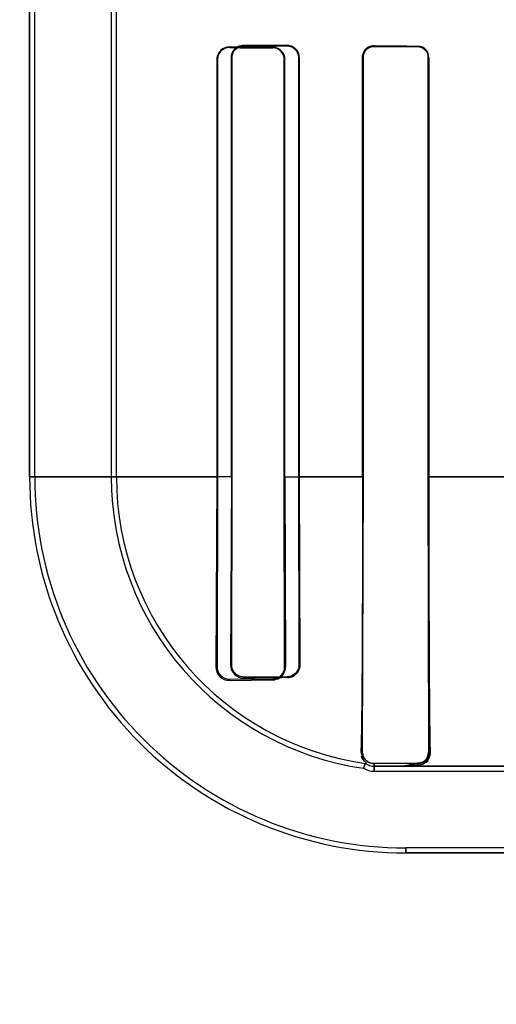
# Model space of a CAD drawing. Header units: millimetres. Extents: x 0 to 297, y 0 to 210.
# Tile 312 of 438: x 240.2528 to 240.3516, y 156.8246 to 157.0288. Entities that reach past the tile are written whole.
import ezdxf

# ---------------------------------------------------------------- set-up
doc = ezdxf.new("R2010")
doc.units = ezdxf.units.MM
doc.header["$LTSCALE"] = 16.335
doc.layers.get('0').update_dxf_attribs({"linetype": 'CONTINUOUS'})
for name, color, linetype in [('AXES_REF', 7, 'CONTINUOUS'), ('INTFCLR_1', 7, 'CONTINUOUS'), ('INTFCLR_72935', 7, 'CONTINUOUS')]:
    doc.layers.add(name, color=color, linetype=linetype)

msp = doc.modelspace()

# ---------------------------------------------------------------- linework, layer by layer
at = {"color": 7, "linetype": 'Continuous'}
for radius in [5.8174969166, 5.817, 5.7797484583]:
    msp.add_circle((241.4979109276, 154.8339782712), radius, dxfattribs=at)
msp.add_arc((241.4979109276, 154.8339782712), 5.76, 278.2771290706, 261.7228709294, dxfattribs=at)
at = {"layer": 'AXES_REF', "color": 9, "linetype": 'Continuous'}
msp.add_circle((241.4979109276, 154.8339782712), 3.5571461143, dxfattribs=at)
at = {"layer": 'AXES_REF', "color": 7, "linetype": 'Continuous'}
msp.add_arc((241.4979109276, 154.8339782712), 5.892, 113.0826660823, 66.91733391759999, dxfattribs=at)
at = {"layer": 'AXES_REF', "color": 9, "linetype": 'Continuous'}
msp.add_arc((241.4979109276, 154.8339782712), 5.3067073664, 94.4118118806, 85.5881881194, dxfattribs=at)
at = {"layer": 'INTFCLR_1', "color": 6, "linetype": 'Continuous'}
for p, q in [((240.2548119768, 156.9339697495), (240.2548119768, 158.5359697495)), ((240.2558699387, 156.9339697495), (240.2558699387, 158.5359798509)), ((240.2717540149, 157.0345241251), (240.2717540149, 156.9339697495)), ((240.2728119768, 156.9339697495), (240.2728119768, 157.0345241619)), ((240.2936349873, 157.0205515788), (240.2936349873, 156.9339697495)), ((240.2937870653, 157.0205515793), (240.2937870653, 156.9339697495)), ((240.3076171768, 156.9339697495), (240.3076171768, 157.0205515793)), ((240.3077416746, 156.9339697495), (240.3077416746, 157.0205515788)), ((240.3238410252, 157.0209697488), (240.3238410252, 156.9339697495)), ((240.3239498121, 157.0209697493), (240.3239498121, 156.9339697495)), ((240.3374793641, 156.9339697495), (240.3374793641, 157.0209697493)), ((240.3375777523, 156.9339697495), (240.3375777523, 157.0209697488)), ((240.2936349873, 156.9339697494), (240.2934487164, 156.8945515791)), ((240.2937870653, 156.9339697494), (240.2937018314, 156.8945515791)), ((240.3076886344, 156.8945515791), (240.3076171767, 156.9339697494)), ((240.3077416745, 156.9339697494), (240.3078658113, 156.8945515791)), ((240.3239498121, 156.9339697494), (240.3237965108, 156.8769697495)), ((240.3376170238, 156.8769697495), (240.337479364, 156.9339697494)), ((240.2962431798, 156.8920166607), (240.3052431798, 156.892079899)), ((240.2962431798, 156.891759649), (240.3052431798, 156.8918781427)), ((240.3240738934, 156.8735402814), (240.3244655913, 156.8745531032)), ((240.3262431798, 156.8745186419), (240.3352431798, 156.8745677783)), ((240.3328119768, 156.8739697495), (240.3262431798, 156.8739697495)), ((240.3262431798, 156.8729117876), (240.4762975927, 156.8729117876)), ((240.8386743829, 156.8570277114), (240.3328119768, 156.8570277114))]:
    msp.add_line(p, q, dxfattribs=at)
at = {"layer": 'INTFCLR_1', "color": 7, "linetype": 'Continuous'}
for p, q in [((240.2962431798, 157.0229919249), (240.2955080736, 157.0228834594)), ((240.3372303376, 156.8756519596), (240.3376170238, 156.8769697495)), ((240.3362525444, 156.8744212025), (240.3358512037, 156.8742747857)), ((240.3366166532, 156.8746224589), (240.3362525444, 156.8744212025)), ((240.3358512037, 156.8742747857), (240.3352431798, 156.8741855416))]:
    msp.add_line(p, q, dxfattribs=at)
at = {"layer": 'INTFCLR_1', "color": 9, "linetype": 'Continuous'}
for p, q in [((240.2962431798, 157.0229919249), (240.2962431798, 157.0231368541)), ((240.3052431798, 157.0230673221), (240.3052431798, 157.0229386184)), ((240.3262431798, 157.0232528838), (240.3262431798, 157.023359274)), ((240.3352431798, 157.0233150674), (240.3352431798, 157.0232148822)), ((240.2936349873, 157.0205515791), (240.2937870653, 157.0205515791)), ((240.3076171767, 157.0205515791), (240.3077416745, 157.0205515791)), ((240.3238410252, 157.0209697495), (240.3239498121, 157.0209697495)), ((240.337479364, 157.0209697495), (240.3375777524, 157.0209697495)), ((240.2548119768, 156.9339684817), (240.2937882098, 156.9339684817)), ((240.307617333, 156.9339684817), (240.3239499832, 156.9339684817)), ((240.3374800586, 156.9339684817), (240.3540679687, 156.9339684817)), ((240.2937018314, 156.8945515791), (240.2934487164, 156.8945515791)), ((240.3078658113, 156.8945515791), (240.3076886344, 156.8945515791)), ((240.2962431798, 156.891759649), (240.2962431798, 156.8920166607)), ((240.3052431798, 156.892079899), (240.3052431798, 156.8918781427)), ((240.3234906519, 156.8769697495), (240.3237965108, 156.8769697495)), ((240.3378551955, 156.8769697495), (240.3376170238, 156.8769697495)), ((240.3262431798, 156.8729117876), (240.3262431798, 156.8745186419)), ((240.3352431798, 156.8745677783), (240.3352431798, 156.8741855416)), ((240.4762975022, 156.8739697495), (240.3328119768, 156.8739697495)), ((240.3328119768, 156.8570277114), (240.3328119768, 156.8559697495)), ((240.8386738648, 156.8559697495), (240.3328124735, 156.8559697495))]:
    msp.add_line(p, q, dxfattribs=at)
at = {"layer": 'INTFCLR_1', "color": 7, "linetype": 'Continuous'}
for points in [[(240.3254980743, 157.023244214), (240.3255720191, 157.0232667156), (240.3256480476, 157.0232871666), (240.3257261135, 157.0233054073), (240.325805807, 157.0233212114), (240.3258874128, 157.0233345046), (240.3259719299, 157.0233452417), (240.3260596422, 157.0233531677), (240.3261500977, 157.0233579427), (240.3262431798, 157.023359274)], [(240.3262431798, 157.0232528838), (240.3261614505, 157.0232517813), (240.3260790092, 157.0232476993), (240.3259959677, 157.0232405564), (240.32591179, 157.0232301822), (240.3258272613, 157.0232165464), (240.3257444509, 157.0232000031), (240.3256640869, 157.0231808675), (240.3255855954, 157.0231591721), (240.3255090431, 157.0231350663)]]:
    msp.add_lwpolyline(points, dxfattribs=at)
at = {"layer": 'INTFCLR_1', "color": 6, "linetype": 'Continuous'}
for centre, radius, start, end in [((240.3328119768, 156.9339697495), 0.078, 179.9999999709, 269.9999999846), ((240.3328119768, 156.9339697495), 0.0769420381, 179.9999997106, 269.9999998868), ((240.3328119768, 156.9339697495), 0.06105796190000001, 179.9999996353, 261.772076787), ((240.3328119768, 156.9339697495), 0.06, 180.0000000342, 262.0038577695), ((240.2961945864, 156.8945053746), 0.002746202, 179.035980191, 271.0139069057), ((240.3262431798, 156.8769697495), 0.003, 233.6632837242, 269.9999999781), ((240.3262431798, 156.8769697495), 0.0040579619, 237.6848816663, 270.0000036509)]:
    msp.add_arc(centre, radius, start, end, dxfattribs=at)
for centre, major_axis, start_param, end_param in [((240.5857431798, 157.0235515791), (0.312931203, 0), -2.752156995, -2.682292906), ((240.5857431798, 157.0235515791), (0.330931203, 0), -2.6358278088, -2.5822577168), ((240.5857431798, 157.0239697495), (0.312931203, 0), -2.5485709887, -2.4989177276), ((240.5857431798, 157.0239697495), (0.330931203, 0), -2.4721230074, -2.4294368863)]:
    msp.add_ellipse(centre, major_axis=major_axis, ratio=0.0034906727, start_param=start_param, end_param=end_param, dxfattribs=at)
for points, knots in [([(240.2962431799, 157.0231368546), (240.2957369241, 157.0231411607), (240.2943831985, 157.0227678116), (240.2936349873, 157.0213652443), (240.2936349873, 157.0205515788)], [0, 0, 0, 0, 0.3835585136, 1, 1, 1, 1]), ([(240.3077416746, 157.0205515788), (240.3077416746, 157.0210438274), (240.3073695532, 157.0223458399), (240.3060237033, 157.0230618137), (240.3052431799, 157.0230673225)], [0, 0, 0, 0, 0.3867472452, 1, 1, 1, 1]), ([(240.3076171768, 157.0205515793), (240.3076171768, 157.0210203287), (240.307262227, 157.0222571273), (240.3059832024, 157.0229344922), (240.3052431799, 157.0229386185)], [0, 0, 0, 0, 0.3877860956, 1, 1, 1, 1]), ([(240.3375777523, 157.0209697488), (240.3375777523, 157.0214563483), (240.3372020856, 157.0226778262), (240.3359465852, 157.0233117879), (240.3352431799, 157.0233150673)], [0, 0, 0, 0, 0.4089028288, 1, 1, 1, 1]), ([(240.3374793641, 157.0209697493), (240.3374793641, 157.0214530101), (240.3371012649, 157.0226264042), (240.3359004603, 157.0232122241), (240.3352431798, 157.0232148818)], [0, 0, 0, 0, 0.4237097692, 1, 1, 1, 1]), ([(240.3238410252, 156.9339697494), (240.3238410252, 156.9334403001), (240.3238409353, 156.9323810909), (240.3238405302, 156.9307914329), (240.3238398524, 156.9291997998), (240.3238388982, 156.9276051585), (240.3238376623, 156.9260066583), (240.3238361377, 156.9244033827), (240.3238343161, 156.9227946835), (240.3238321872, 156.9211797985), (240.3238297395, 156.9195583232), (240.3238269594, 156.9179296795), (240.323823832, 156.9162938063), (240.3238203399, 156.9146504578), (240.3238164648, 156.9130000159), (240.3238121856, 156.9113426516), (240.3238074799, 156.909679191), (240.3238023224, 156.9080103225), (240.3237966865, 156.9063373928), (240.3237905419, 156.9046617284), (240.3237838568, 156.9029852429), (240.3237765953, 156.9013099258), (240.3237687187, 156.8996382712), (240.3237601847, 156.8979731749), (240.3237509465, 156.8963178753), (240.323740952, 156.8946759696), (240.3237301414, 156.8930512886), (240.3237184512, 156.8914486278), (240.3237058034, 156.8898724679), (240.3236921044, 156.8883273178), (240.323677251, 156.8868195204), (240.3236611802, 156.8853598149), (240.3236387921, 156.8835578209), (240.3236090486, 156.8815404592), (240.3235631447, 156.8792180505), (240.3235224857, 156.877741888), (240.3234906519, 156.8769697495)], [0, 0, 0, 0, 0.0278645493, 0.055745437, 0.0836625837, 0.1116310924, 0.1396703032, 0.1677905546, 0.1960104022, 0.2243350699, 0.2527808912, 0.2813476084, 0.3100495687, 0.3388759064, 0.3678360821, 0.3969114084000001, 0.4261021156, 0.4553831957, 0.484743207, 0.5141477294, 0.5435728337, 0.5729761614, 0.6023193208, 0.6315518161, 0.660610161, 0.6894379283, 0.7179657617, 0.7461178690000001, 0.7737870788, 0.800920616, 0.8274412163, 0.8531452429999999, 0.8777485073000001, 0.9222862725, 0.9593283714, 1, 1, 1, 1]), ([(240.3375777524, 156.9339697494), (240.3375777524, 156.9334022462), (240.3375778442, 156.9322671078), (240.337578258, 156.9305639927), (240.3375789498, 156.9288599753), (240.3375799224, 156.9271545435), (240.33758118, 156.9254474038), (240.3375827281, 156.9237381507), (240.337584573, 156.9220266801), (240.3375867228, 156.9203126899), (240.3375891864, 156.918596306), (240.3375919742, 156.9168774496), (240.3375950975, 156.9151565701), (240.3375985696, 156.9134338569), (240.3376024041, 156.9117101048), (240.3376066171, 156.9099858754), (240.337611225, 156.908262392), (240.3376162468, 156.9065406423), (240.3376217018, 156.904822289), (240.3376276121, 156.9031088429), (240.3376340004, 156.9014024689), (240.3376408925, 156.8997052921), (240.337648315, 156.8980199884), (240.337656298, 156.8963493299), (240.3376648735, 156.8946965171), (240.3376740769, 156.89306505), (240.3376839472, 156.8914587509), (240.3376945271, 156.8898818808), (240.3377058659, 156.8883388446), (240.3377180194, 156.8868345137), (240.3377310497, 156.8853740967), (240.3377450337, 156.8839637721), (240.3377645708, 156.8821996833), (240.3377953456, 156.879874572), (240.3378286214, 156.8780014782), (240.3378551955, 156.8769697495)], [0, 0, 0, 0, 0.0298678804, 0.0597427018, 0.0896355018, 0.1195508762, 0.1495001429, 0.179482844, 0.2095094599, 0.2395754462, 0.269690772, 0.2998433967, 0.330039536, 0.3602613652, 0.3905105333, 0.4207613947, 0.4510083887, 0.4812183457, 0.5113780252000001, 0.5414463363, 0.5713981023, 0.6011856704, 0.6307700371, 0.6600970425, 0.6891139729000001, 0.7177592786, 0.7459630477, 0.7736556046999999, 0.8007523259, 0.8271757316, 0.8528316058, 0.8776175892, 0.9014052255, 0.9456817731, 1, 1, 1, 1]), ([(240.2937018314, 156.8945515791), (240.2936995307, 156.8940934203), (240.2940332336, 156.8927793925), (240.2954138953, 156.8920103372), (240.2962431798, 156.8920166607)], [0, 0, 0, 0, 0.3558633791, 1, 1, 1, 1]), ([(240.3052431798, 156.892079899), (240.3058250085, 156.8920836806), (240.3071199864, 156.8925638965), (240.307691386, 156.8938798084), (240.3076886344, 156.8945515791)], [0, 0, 0, 0, 0.4641296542, 1, 1, 1, 1]), ([(240.3052431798, 156.8918781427), (240.3057312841, 156.8918833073), (240.3070961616, 156.8922605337), (240.3078729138, 156.8936973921), (240.3078658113, 156.8945515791)], [0, 0, 0, 0, 0.3636400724, 1, 1, 1, 1]), ([(240.3237965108, 156.8769697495), (240.3237930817, 156.8764974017), (240.3241424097, 156.8752215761), (240.3254706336, 156.874514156), (240.3262431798, 156.8745186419)], [0, 0, 0, 0, 0.3794303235, 1, 1, 1, 1]), ([(240.3328119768, 156.8739697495), (240.332363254, 156.8739697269), (240.3305382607, 156.8739482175), (240.3336883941, 156.8742127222), (240.3345369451, 156.8741732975), (240.3352431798, 156.8741855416)], [0, 0, 0, 0, 0.2623407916, 0.58704572, 1, 1, 1, 1])]:
    msp.add_open_spline(points, degree=3, knots=knots, dxfattribs=at)
at = {"layer": 'INTFCLR_1', "color": 7, "linetype": 'Continuous'}
for points, knots in [([(240.2962431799, 157.0229919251), (240.2957508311, 157.0229880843), (240.2944732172, 157.0226303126), (240.2937841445, 157.0213045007), (240.2937870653, 157.0205515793)], [0, 0, 0, 0, 0.3953805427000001, 1, 1, 1, 1]), ([(240.3262431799, 157.0233592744), (240.3257172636, 157.0233533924), (240.3244578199, 157.0229578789), (240.3238384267, 157.0216649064), (240.3238410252, 157.0209697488)], [0, 0, 0, 0, 0.4307134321, 1, 1, 1, 1]), ([(240.3238410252, 157.0209697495), (240.3238410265, 157.0214622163), (240.3241630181, 157.0224746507), (240.3250278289, 157.0230927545), (240.3254980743, 157.023244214)], [0, 0, 0, 0, 0.4992051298, 1, 1, 1, 1]), ([(240.3262431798, 157.0232528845), (240.3256934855, 157.0232452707), (240.3244816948, 157.0228163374), (240.3239467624, 157.0215877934), (240.3239498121, 157.0209697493)], [0, 0, 0, 0, 0.4707549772, 1, 1, 1, 1]), ([(240.3352429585, 156.8745678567), (240.3357934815, 156.8745684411), (240.3370477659, 156.8750206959), (240.3376271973, 156.8763018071), (240.3376176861, 156.876968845)], [0, 0, 0, 0, 0.4521273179, 1, 1, 1, 1]), ([(240.3352431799, 156.8741855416), (240.3357033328, 156.87419774), (240.3370895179, 156.8745942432), (240.3378149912, 156.8760676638), (240.3378551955, 156.8769697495)], [0, 0, 0, 0, 0.3376483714, 1, 1, 1, 1])]:
    msp.add_open_spline(points, degree=3, knots=knots, dxfattribs=at)
for points in [[(240.3255090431, 157.0231350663), (240.3250170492, 157.0229705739), (240.3242895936, 157.0226868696), (240.324289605, 157.0221681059)], [(240.3378551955, 156.8769697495), (240.3378683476, 156.8764623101), (240.3377375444, 156.8759718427), (240.3374627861, 156.8754983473)], [(240.3352431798, 156.8745677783), (240.335726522, 156.8745703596), (240.336358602, 156.8746105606), (240.3366223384, 156.8750156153)]]:
    msp.add_open_spline(points, degree=3, dxfattribs=at)
at = {"layer": 'INTFCLR_1', "color": 6, "linetype": 'Continuous'}
msp.add_open_spline([(240.3234906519, 156.8769697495), (240.3234712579, 156.8764993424), (240.324246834, 156.8755219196), (240.3237806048, 156.8755874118)], degree=3, dxfattribs=at)
at = {"layer": 'INTFCLR_72935', "color": 6, "linetype": 'Continuous'}
for p, q in [((240.2548119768, 158.5359697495), (240.2548119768, 156.9339697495)), ((240.2558699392, 156.9339697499), (240.2558699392, 158.5359899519)), ((240.2717540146, 157.037355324), (240.2717540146, 156.9339697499)), ((240.2728119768, 156.9339697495), (240.2728119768, 157.0362811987)), ((240.2966614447, 156.9339697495), (240.2966614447, 157.0209697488)), ((240.2968063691, 156.9339697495), (240.2968063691, 157.0209697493)), ((240.3106013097, 157.0209697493), (240.3106013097, 156.9339697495)), ((240.3107220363, 157.0209697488), (240.3107220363, 156.9339697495)), ((240.3238410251, 156.9339697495), (240.3238410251, 157.0209697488)), ((240.3239498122, 156.9339697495), (240.3239498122, 157.0209697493)), ((240.337479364, 157.0209697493), (240.337479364, 156.9339697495)), ((240.3375777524, 157.0209697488), (240.3375777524, 156.9339697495)), ((240.2966614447, 156.9339697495), (240.2965010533, 156.8949697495)), ((240.2967265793, 156.8949697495), (240.2968063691, 156.9339697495)), ((240.3106013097, 156.9339697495), (240.3106691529, 156.8949697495)), ((240.3107220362, 156.9339697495), (240.3108369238, 156.8949697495)), ((240.3237965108, 156.8769697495), (240.3239498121, 156.9339697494)), ((240.337479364, 156.9339697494), (240.3376170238, 156.8769697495)), ((240.3082431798, 156.8925189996), (240.2992431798, 156.8924591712)), ((240.3240738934, 156.8735402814), (240.3244655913, 156.8745531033)), ((240.3352431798, 156.8745677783), (240.3262431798, 156.8745186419)), ((240.3262431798, 156.8739697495), (240.3328119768, 156.8739697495)), ((240.3262431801, 156.8729117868), (240.4791287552, 156.8729117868)), ((240.8386743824, 156.8570277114), (240.3328119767, 156.8570277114))]:
    msp.add_line(p, q, dxfattribs=at)
at = {"layer": 'INTFCLR_72935', "color": 9, "linetype": 'Continuous'}
for p, q in [((240.2992431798, 157.0235303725), (240.2992431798, 157.0233915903)), ((240.3082431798, 157.0233403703), (240.3082431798, 157.0234648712)), ((240.3262431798, 157.023359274), (240.3262431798, 157.0232528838)), ((240.3352431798, 157.0232148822), (240.3352431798, 157.0233150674)), ((240.2968063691, 157.0209697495), (240.2966614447, 157.0209697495)), ((240.3107220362, 157.0209697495), (240.3106013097, 157.0209697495)), ((240.3239498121, 157.0209697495), (240.3238410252, 157.0209697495)), ((240.3375777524, 157.0209697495), (240.337479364, 157.0209697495)), ((240.2968073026, 156.9339684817), (240.2548119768, 156.9339684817)), ((240.3239501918, 156.9339684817), (240.3106011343, 156.9339684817)), ((240.3540676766, 156.9339684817), (240.3374799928, 156.9339684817)), ((240.2965010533, 156.8949697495), (240.2967265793, 156.8949697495)), ((240.3106691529, 156.8949697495), (240.3108369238, 156.8949697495)), ((240.2992431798, 156.8924591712), (240.2992431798, 156.8922298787)), ((240.3082431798, 156.8923306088), (240.3082431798, 156.8925189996)), ((240.3237965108, 156.8769697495), (240.3234906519, 156.8769697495)), ((240.3376170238, 156.8769697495), (240.3378551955, 156.8769697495)), ((240.3262431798, 156.8745186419), (240.3262431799, 156.8729117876)), ((240.3352431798, 156.8741855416), (240.3352431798, 156.8745677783)), ((240.3328119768, 156.8739697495), (240.4762975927, 156.8739697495)), ((240.3328119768, 156.8559697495), (240.3328119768, 156.8570277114)), ((240.3328124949, 156.8559697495), (240.8386738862, 156.8559697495))]:
    msp.add_line(p, q, dxfattribs=at)
at = {"layer": 'INTFCLR_72935', "color": 7, "linetype": 'Continuous'}
for p, q in [((240.2985092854, 157.0232823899), (240.2992431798, 157.0233915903)), ((240.3376170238, 156.8769697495), (240.3372279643, 156.875648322)), ((240.33585102, 156.874274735), (240.3362525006, 156.8744211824)), ((240.3362525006, 156.8744211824), (240.3366166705, 156.8746224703)), ((240.3352431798, 156.8741855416), (240.33585102, 156.874274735))]:
    msp.add_line(p, q, dxfattribs=at)
for points in [[(240.3262431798, 157.023359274), (240.3261504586, 157.0233579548), (240.3260602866, 157.0233532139), (240.3259727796, 157.0233453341), (240.3258883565, 157.0233346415), (240.3258067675, 157.0233213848), (240.3257271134, 157.0233056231), (240.3256491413, 157.0232874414), (240.3255732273, 157.0232670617), (240.3254994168, 157.023244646)], [(240.3255121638, 157.0231361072), (240.3255871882, 157.0231596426), (240.3256639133, 157.0231808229), (240.3257422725, 157.0231995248), (240.3258221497, 157.0232156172), (240.3259035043, 157.023228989), (240.3259863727, 157.0232395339), (240.3260707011, 157.023247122), (240.3261563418, 157.0232516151), (240.3262431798, 157.0232528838)]]:
    msp.add_lwpolyline(points, dxfattribs=at)
at = {"layer": 'INTFCLR_72935', "color": 6, "linetype": 'Continuous'}
for centre, radius, start, end in [((240.3328119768, 156.9339697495), 0.078, 180.0000000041, 270.0000000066), ((240.3328119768, 156.9339697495), 0.0769420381, 179.9999997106, 269.9999998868), ((240.3328119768, 156.9339697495), 0.06105796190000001, 179.9999996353, 261.772076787), ((240.3328119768, 156.9339697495), 0.06, 179.9999999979, 262.003857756), ((240.2992061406, 156.8949348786), 0.0027052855, 179.2614501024, 270.784495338), ((240.3299228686, 154.5499431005), 2.3424878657, 90.53027912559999, 90.7504273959), ((240.3262431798, 156.8769697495), 0.003, 233.6632837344, 269.9999999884), ((240.3262431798, 156.8769697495), 0.0040579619, 237.6848816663, 270.0000036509)]:
    msp.add_arc(centre, radius, start, end, dxfattribs=at)
for major_axis, ratio, start_param, end_param in [((0.312931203, 0), 0.0034906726, -2.7276365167, -2.66111961), ((0.330931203, 0), 0.0034906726, -2.6174210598, -2.5653995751), ((0.312931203, 0), 0.0034906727, -2.5485709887, -2.4989177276), ((0.330931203, 0), 0.0034906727, -2.4721230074, -2.4294368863)]:
    msp.add_ellipse((240.5857431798, 157.0239697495), major_axis=major_axis, ratio=ratio, start_param=start_param, end_param=end_param, dxfattribs=at)
for points, knots in [([(240.2966614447, 157.0209697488), (240.2966614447, 157.021429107), (240.2970009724, 157.0227566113), (240.2983993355, 157.0235370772), (240.2992431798, 157.0235303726)], [0, 0, 0, 0, 0.3524768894, 1, 1, 1, 1]), ([(240.3107220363, 157.0209697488), (240.3107220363, 157.0214632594), (240.3103475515, 157.0227560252), (240.3090126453, 157.0234597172), (240.3082431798, 157.0234648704)], [0, 0, 0, 0, 0.3907467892, 1, 1, 1, 1]), ([(240.3082431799, 157.0233403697), (240.3086990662, 157.0233379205), (240.3099234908, 157.0229886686), (240.3106013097, 157.0217137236), (240.3106013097, 157.0209697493)], [0, 0, 0, 0, 0.3799528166, 1, 1, 1, 1]), ([(240.3375777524, 157.0209697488), (240.3375777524, 157.021480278), (240.3371765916, 157.0227066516), (240.3359239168, 157.0233118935), (240.3352431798, 157.0233150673)], [0, 0, 0, 0, 0.4285574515, 1, 1, 1, 1]), ([(240.3352431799, 157.0232148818), (240.3357118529, 157.0232129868), (240.336880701, 157.0228456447), (240.337479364, 157.0216408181), (240.337479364, 157.0209697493)], [0, 0, 0, 0, 0.4112117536, 1, 1, 1, 1]), ([(240.3238410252, 156.9339697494), (240.3238410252, 156.9334403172), (240.3238409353, 156.9323811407), (240.3238405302, 156.9307915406), (240.3238398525, 156.9291999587), (240.3238388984, 156.9276053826), (240.3238376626, 156.9260069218), (240.3238361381, 156.9244037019), (240.3238343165, 156.9227950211), (240.3238321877, 156.9211801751), (240.3238297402, 156.9195587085), (240.3238269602, 156.9179301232), (240.3238238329, 156.916294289), (240.3238203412, 156.9146510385), (240.3238164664, 156.913000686), (240.3238121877, 156.911343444), (240.3238074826, 156.9096800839), (240.3238023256, 156.908011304), (240.3237966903, 156.9063384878), (240.3237905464, 156.9046629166), (240.3237838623, 156.9029865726), (240.3237766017, 156.9013113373), (240.3237687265, 156.8996398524), (240.3237601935, 156.8979748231), (240.3237509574, 156.8963197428), (240.3237409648, 156.8946779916), (240.3237301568, 156.8930535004), (240.323718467, 156.8914506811), (240.3237058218, 156.8898746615), (240.3236921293, 156.8883300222), (240.3236772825, 156.8868225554), (240.3236612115, 156.8853624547), (240.3236388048, 156.883558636), (240.3236090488, 156.8815403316), (240.323563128, 156.8792174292), (240.3235224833, 156.8777418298), (240.3234906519, 156.8769697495)], [0, 0, 0, 0, 0.0278636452, 0.05574372, 0.0836595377, 0.1116274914, 0.13966516, 0.1677854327, 0.1960038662, 0.2243289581, 0.2527737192, 0.2813406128, 0.3100403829, 0.3388666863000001, 0.3678239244, 0.3968975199, 0.4260864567, 0.4553657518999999, 0.4847246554, 0.5141260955, 0.5435504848, 0.5729501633, 0.6022933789, 0.631520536, 0.6605806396, 0.6894004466, 0.7179263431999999, 0.7460783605, 0.7737579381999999, 0.8008738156, 0.8273748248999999, 0.8530986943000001, 0.8777225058, 0.9223159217, 0.9593314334, 1, 1, 1, 1]), ([(240.3375777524, 156.9339697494), (240.3375777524, 156.9334022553), (240.3375778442, 156.9322671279), (240.337578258, 156.9305640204), (240.3375789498, 156.9288600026), (240.3375799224, 156.9271545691), (240.33758118, 156.9254474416), (240.337582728, 156.9237381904), (240.337584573, 156.9220267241), (240.3375867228, 156.9203127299), (240.3375891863, 156.9185963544), (240.3375919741, 156.9168774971), (240.3375950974, 156.9151566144), (240.3375985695, 156.9134338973), (240.337602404, 156.9117101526), (240.337606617, 156.9099859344), (240.3376112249, 156.9082624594), (240.3376162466, 156.9065407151), (240.3376217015, 156.9048223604), (240.3376276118, 156.9031089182), (240.3376340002, 156.9014025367), (240.3376408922, 156.8997053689), (240.3376483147, 156.8980200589), (240.3376562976, 156.8963494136), (240.3376648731, 156.8946965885), (240.3376740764, 156.8930651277), (240.3376839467, 156.8914588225), (240.3376945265, 156.8898819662), (240.3377058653, 156.8883389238), (240.3377180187, 156.8868345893), (240.3377310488, 156.8853741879), (240.3377450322, 156.8839639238), (240.3377645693, 156.8821998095), (240.3377953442, 156.8798746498), (240.3378286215, 156.878001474), (240.3378551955, 156.8769697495)], [0, 0, 0, 0, 0.0298673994, 0.059742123, 0.08963510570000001, 0.1195504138, 0.1494996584, 0.1794818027, 0.2095088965, 0.2395747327, 0.2696899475, 0.2998423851, 0.330038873, 0.3602607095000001, 0.3905097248, 0.4207603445, 0.4510071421, 0.4812170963, 0.5113766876, 0.5414451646, 0.5713966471, 0.6011847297, 0.6307683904, 0.6600959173, 0.6891123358, 0.7177582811, 0.7459615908, 0.773654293, 0.8007506, 0.8271746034, 0.8528304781, 0.8776150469, 0.9014009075, 0.9456819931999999, 1, 1, 1, 1]), ([(240.2992431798, 156.8924591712), (240.2987879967, 156.8924559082), (240.297485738, 156.8927850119), (240.2967227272, 156.8941498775), (240.2967265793, 156.8949697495)], [0, 0, 0, 0, 0.356994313, 1, 1, 1, 1]), ([(240.3106691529, 156.8949697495), (240.3106711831, 156.8944498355), (240.3102706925, 156.8931722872), (240.3089643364, 156.8925234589), (240.3082431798, 156.8925189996)], [0, 0, 0, 0, 0.4189209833, 1, 1, 1, 1]), ([(240.3262431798, 156.8745186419), (240.3257906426, 156.8745160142), (240.3245199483, 156.8748478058), (240.3237907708, 156.8761790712), (240.3237965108, 156.8769697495)], [0, 0, 0, 0, 0.3640032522, 1, 1, 1, 1]), ([(240.3352431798, 156.8741855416), (240.3345364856, 156.8741732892), (240.3342829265, 156.8746591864), (240.3326931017, 156.8739697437), (240.3328119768, 156.8739697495)], [0, 0, 0, 0, 0.8560268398, 1, 1, 1, 1])]:
    msp.add_open_spline(points, degree=3, knots=knots, dxfattribs=at)
at = {"layer": 'INTFCLR_72935', "color": 7, "linetype": 'Continuous'}
for points, knots in [([(240.2968063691, 157.0209697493), (240.2968067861, 157.0215164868), (240.2972430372, 157.0227995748), (240.2985510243, 157.0233852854), (240.2992431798, 157.0233915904)], [0, 0, 0, 0, 0.4413011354, 1, 1, 1, 1]), ([(240.3254994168, 157.023244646), (240.3250326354, 157.0230946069), (240.3241666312, 157.0224798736), (240.323841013, 157.0214663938), (240.3238410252, 157.0209697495)], [0, 0, 0, 0, 0.4967872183, 1, 1, 1, 1]), ([(240.3238410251, 157.0209697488), (240.3238410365, 157.0214503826), (240.3242092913, 157.0227033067), (240.3255053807, 157.023350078), (240.3262431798, 157.0233592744)], [0, 0, 0, 0, 0.3944502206, 1, 1, 1, 1]), ([(240.3239498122, 157.0209697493), (240.3239496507, 157.0214774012), (240.3243529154, 157.0226857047), (240.3255844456, 157.0232418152), (240.3262431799, 157.0232528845)], [0, 0, 0, 0, 0.4352001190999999, 1, 1, 1, 1]), ([(240.3108369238, 156.8949697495), (240.3108406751, 156.8944435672), (240.3104496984, 156.8930769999), (240.3090467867, 156.8923413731), (240.3082431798, 156.8923306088)], [0, 0, 0, 0, 0.3956731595, 1, 1, 1, 1]), ([(240.3378551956, 156.8769697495), (240.3378294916, 156.8764417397), (240.3375324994, 156.8750364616), (240.3360831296, 156.8742080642), (240.3352431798, 156.8741855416)], [0, 0, 0, 0, 0.3861788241, 1, 1, 1, 1]), ([(240.3376183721, 156.8769682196), (240.3376260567, 156.876448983), (240.3372175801, 156.8751947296), (240.3359406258, 156.8745685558), (240.3352435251, 156.8745672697)], [0, 0, 0, 0, 0.4269117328, 1, 1, 1, 1])]:
    msp.add_open_spline(points, degree=3, knots=knots, dxfattribs=at)
for points in [[(240.3239498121, 157.0209697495), (240.3239498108, 157.0214965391), (240.3239969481, 157.0222861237), (240.3244967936, 157.0224524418)], [(240.3100280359, 156.8930568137), (240.3104092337, 156.8934215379), (240.3107920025, 156.8939176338), (240.3107879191, 156.8944451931)], [(240.3082431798, 156.8923306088), (240.3087324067, 156.8923354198), (240.309294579, 156.8924172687), (240.3096480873, 156.8927554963)], [(240.3372279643, 156.875648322), (240.3369387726, 156.8752059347), (240.3364972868, 156.8746875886), (240.3359687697, 156.8746847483)], [(240.3366166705, 156.8746224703), (240.3372855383, 156.8748778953), (240.3376135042, 156.8752556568), (240.3376005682, 156.8757557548)]]:
    msp.add_open_spline(points, degree=3, dxfattribs=at)
at = {"layer": 'INTFCLR_72935', "color": 6, "linetype": 'Continuous'}
msp.add_open_spline([(240.3244655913, 156.8745531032), (240.3250261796, 156.8744743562), (240.3235883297, 156.875455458), (240.3236116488, 156.8760210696)], degree=3, dxfattribs=at)

doc.saveas('drawing.dxf')
